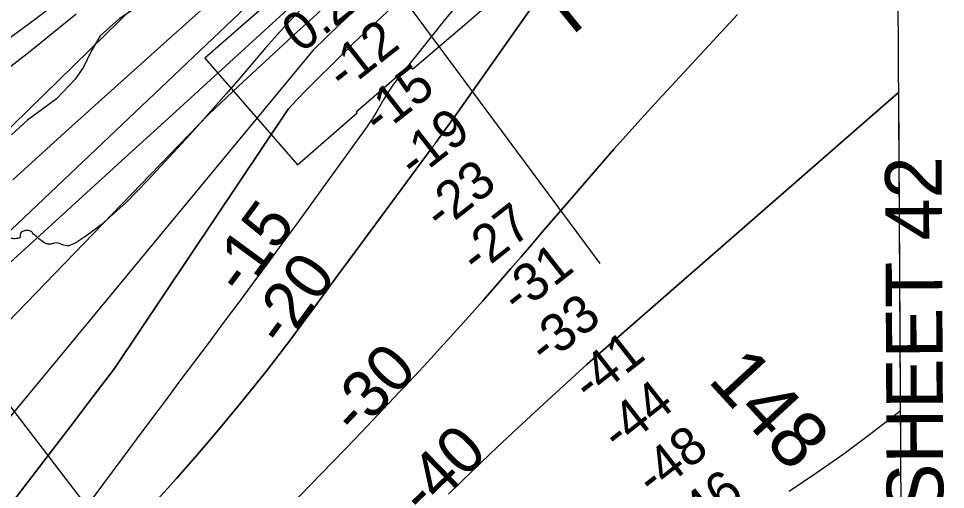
# Model space of a CAD drawing. Extents: x 3445503 to 3483459, y 540493 to 566012.
# Drawn here: x 3479688 to 3481324, y 556431 to 557262 of the extents above; entities that cross this region are included whole.
import ezdxf

# ---------------------------------------------------------------- set-up
doc = ezdxf.new("R2010")
doc.units = 0
for name, color, linetype in [('V-ANNO-TEXT', 7, 'Continuous'), ('V-GRID-FRAM', 7, 'Continuous'), ('V-LEVE-TOET', 7, 'Continuous'), ('V-RIVR-EDGE', 7, 'Continuous'), ('V-RIVR-IDEN', 7, 'Continuous'), ('V-RIVR-RANG', 7, 'Continuous'), ('V-RRAP-RVMT', 7, 'Continuous'), ('V-RRAP-RVMT-IDEN', 7, 'Continuous'), ('V-SITE-VEGE', 7, 'Continuous'), ('V-TOPO-DPTH', 7, 'Continuous'), ('V-TOPO-MAJR', 7, 'Continuous'), ('V-TOPO-MINR', 7, 'Continuous'), ('V-TOPO-MINR-IDEN', 7, 'Continuous'), ('V-TOPO-WATR', 7, 'Continuous')]:
    doc.layers.add(name, color=color, linetype=linetype)

msp = doc.modelspace()

# ---------------------------------------------------------------- linework, layer by layer
at = {"layer": 'V-GRID-FRAM'}
msp.add_lwpolyline([(3449565.1, 564068.2), (3481202, 564229.3), (3481302.5, 546046.4), (3449649.7, 545885.3), (3449565.1, 564068.2)], dxfattribs=at)
at = {"layer": 'V-LEVE-TOET'}
msp.add_lwpolyline([(3479666.6, 557224), (3479706.4, 557253.3), (3479761, 557294.3), (3479819.7, 557340), (3479898.8, 557400.7), (3479995.3, 557475.8), (3480045, 557519.5), (3480098.9, 557566), (3480117.8, 557581.7), (3480173.8, 557622.6), (3480245.1, 557680), (3480303.6, 557727), (3480326.8, 557745.9)], dxfattribs=at)
at = {"layer": 'V-RIVR-EDGE'}
for p, q in [((3480202.4, 557295.9), (3480160.4, 557250.8)), ((3480160.4, 557250.8), (3480124.6, 557211.2)), ((3480124.6, 557211.2), (3480078.6, 557156.6)), ((3480078.6, 557156.6), (3480054.5, 557129.2)), ((3480054.5, 557129.2), (3479990.1, 557056.8)), ((3479990.1, 557056.8), (3479916.2, 556976.5)), ((3479916.2, 556976.5), (3479877.5, 556937.5)), ((3479877.5, 556937.5), (3479833.8, 556897.9)), ((3479833.8, 556897.9), (3479808.6, 556879)), ((3479808.6, 556879), (3479788.7, 556866.2)), ((3479772.7, 556861), (3479765.2, 556862.5)), ((3479776.8, 556861), (3479772.7, 556861)), ((3479788.7, 556866.2), (3479776.8, 556861))]:
    msp.add_line(p, q, dxfattribs=at)
for points in [[(3479727.6, 556870.1), (3479712.7, 556883.5), (3479709, 556886.9), (3479702.3, 556888), (3479696.7, 556886.9), (3479691.1, 556882.5), (3479690, 556875), (3479686.6, 556873.9), (3479683.3, 556873.5), (3479675.5, 556873.6), (3479664.7, 556875.1), (3479658.7, 556877.7), (3479651.7, 556884), (3479646.8, 556888.9), (3479642, 556890.4), (3479640.1, 556890), (3479634.2, 556887.4), (3479625.9, 556878.1), (3479620.7, 556869.6), (3479611.7, 556852.8), (3479606.1, 556843.6), (3479597.5, 556837.2), (3479589.3, 556836.1), (3479584.5, 556835.8), (3479581.1, 556835.8), (3479578.9, 556834.7), (3479572.2, 556828.7), (3479562.8, 556812.7), (3479544.5, 556784.1), (3479540.8, 556780.4), (3479538.9, 556780.4), (3479537.8, 556778.2), (3479537.8, 556775.6), (3479538.5, 556771.1), (3479538.1, 556768.9), (3479535.5, 556766.3), (3479531.1, 556763.3), (3479524.7, 556758.8), (3479524, 556757.3), (3479525.1, 556755.1), (3479526.9, 556752.5), (3479530.3, 556751.4), (3479535.1, 556751.4), (3479537, 556749.1), (3479535.9, 556747.6), (3479534, 556744.7), (3479534, 556742.4), (3479528.8, 556740.2), (3479525, 556740.6), (3479522.8, 556738.7), (3479520.5, 556733.9), (3479518.7, 556728.7), (3479514.6, 556722.7), (3479508.6, 556718.3), (3479494.8, 556711.2), (3479487, 556707.9), (3479482.9, 556703.1), (3479473.1, 556690.8), (3479463.4, 556675.5), (3479453.7, 556659.2), (3479442.8, 556637.6), (3479441, 556629), (3479437.6, 556619), (3479436.4, 556603.7), (3479437.9, 556588.8), (3479443.4, 556575.4), (3479449, 556564.6), (3479452.8, 556560.2)], [(3479765.2, 556862.5), (3479754.4, 556865.9), (3479749.6, 556865.2), (3479743.2, 556863.7), (3479737.3, 556864.5), (3479727.6, 556870.1)]]:
    msp.add_spline(points, degree=3, dxfattribs=at)
at = {"layer": 'V-RIVR-RANG'}
for p, q in [((3480118.4, 557632.9), (3480714.1, 556829.7)), ((3479327.1, 557026.8), (3480058.7, 556075.5))]:
    msp.add_line(p, q, dxfattribs=at)
at = {"layer": 'V-RRAP-RVMT'}
for p, q in [((3480482.6, 557257.4), (3480588.9, 557350)), ((3480122.3, 557283.8), (3480016.8, 557192.1)), ((3480383.5, 557172.5), (3480482.6, 557257.4)), ((3480016.8, 557192.1), (3480180, 557004)), ((3480284, 557097.5), (3480377.7, 557178.9)), ((3480377.7, 557178.9), (3480383.5, 557172.5)), ((3480285.7, 557095.9), (3480284, 557097.5)), ((3480180, 557004), (3480285.7, 557095.9))]:
    msp.add_line(p, q, dxfattribs=at)
at = {"layer": 'V-SITE-VEGE'}
for p, q in [((3479897.7, 557283), (3479865.5, 557261.8)), ((3479708.2, 557204.5), (3479789.7, 557270.4)), ((3479865.5, 557261.8), (3479831.7, 557231.6)), ((3479831.7, 557231.6), (3479816.1, 557204.6)), ((3479625.3, 557140.8), (3479708.2, 557204.5)), ((3479816.1, 557204.6), (3479802.5, 557176.3)), ((3479802.5, 557176.3), (3479787.6, 557154.9)), ((3479787.6, 557154.9), (3479754.5, 557120.5)), ((3479754.5, 557120.5), (3479703.3, 557082.8)), ((3479703.3, 557082.8), (3479675.1, 557056.7))]:
    msp.add_line(p, q, dxfattribs=at)
at = {"layer": 'V-TOPO-DPTH'}
for points in [[(3481235.8, 558116.5), (3481094.1, 558007.9), (3481067.4, 557987.2), (3481040.9, 557966.2), (3481014.7, 557945), (3480988.6, 557923.5), (3480569, 557574.7), (3480511.8, 557526.8), (3480454.9, 557478.7), (3480398.2, 557430.2), (3480341.8, 557381.5), (3480233.9, 557287.6), (3480231.6, 557285.6), (3480229.4, 557283.6), (3480227.1, 557281.6), (3480224.9, 557279.6), (3480207.1, 557263.5), (3480195.9, 557253.4), (3480184.9, 557243.3), (3480173.8, 557233.2), (3480162.8, 557223), (3480076.4, 557142.7), (3480022.4, 557092.2), (3479515.1, 556567.6)], [(3479515.1, 556567.6), (3480022.4, 557092.2), (3480076.4, 557142.7), (3480162.8, 557223), (3480173.8, 557233.2), (3480184.9, 557243.3), (3480195.9, 557253.4), (3480207.1, 557263.5), (3480224.9, 557279.6), (3480227.1, 557281.6), (3480229.4, 557283.6), (3480231.6, 557285.6), (3480233.9, 557287.6), (3480341.8, 557381.5), (3480398.2, 557430.2), (3480454.9, 557478.7), (3480511.8, 557526.8), (3480569, 557574.7), (3480988.6, 557923.5), (3481014.7, 557945), (3481040.9, 557966.2), (3481067.4, 557987.2), (3481094.1, 558007.9), (3481235.8, 558116.5)], [(3479635.3, 556354.7), (3479788.3, 556553.8), (3479811.3, 556583.9), (3479834.2, 556614.1), (3479857, 556644.5), (3480164, 557102.4), (3480179.1, 557118.8), (3480194.7, 557134.8), (3480262.7, 557202.1), (3480271.3, 557210.6), (3480280, 557219), (3480288.7, 557227.3), (3480297.5, 557235.5), (3480671, 557582.7)], [(3479635.3, 556354.7), (3479788.3, 556553.8), (3479811.3, 556583.9), (3479834.2, 556614.1), (3479857, 556644.5), (3480164, 557102.4), (3480179.1, 557118.8), (3480194.7, 557134.8), (3480262.7, 557202.1), (3480271.3, 557210.6), (3480280, 557219), (3480288.7, 557227.3), (3480297.5, 557235.5), (3480671, 557582.7)], [(3480629.1, 557333), (3480456.1, 557087.1), (3480451.6, 557080.8), (3480447.2, 557074.5), (3480442.7, 557068.3), (3480438.2, 557062), (3480433.2, 557055), (3480431.2, 557052.3), (3480429.2, 557049.5), (3480427.2, 557046.7), (3480425.2, 557044), (3480424.2, 557042.7), (3480422.7, 557040.6), (3480421.1, 557038.5), (3480419.6, 557036.4), (3480418, 557034.3), (3480272, 556836.9), (3480251.3, 556808.9), (3480230.7, 556780.8), (3480210.2, 556752.8), (3480189.7, 556724.6), (3480169, 556696.7), (3480148, 556668.9), (3480126.6, 556641.5), (3480104.9, 556614.3), (3480077, 556579.9), (3480040.8, 556536), (3480004, 556492.5), (3479966.5, 556449.7), (3479928.4, 556407.4)], [(3479928.4, 556407.4), (3479966.5, 556449.7), (3480004, 556492.5), (3480040.8, 556536), (3480077, 556579.9), (3480104.9, 556614.3), (3480126.6, 556641.5), (3480148, 556668.9), (3480169, 556696.7), (3480189.7, 556724.6), (3480210.2, 556752.8), (3480230.7, 556780.8), (3480251.3, 556808.9), (3480272, 556836.9), (3480418, 557034.3), (3480419.6, 557036.4), (3480421.1, 557038.5), (3480422.7, 557040.6), (3480424.2, 557042.7), (3480425.2, 557044), (3480427.2, 557046.7), (3480429.2, 557049.5), (3480431.2, 557052.3), (3480433.2, 557055), (3480438.2, 557062), (3480442.7, 557068.3), (3480447.2, 557074.5), (3480451.6, 557080.8), (3480456.1, 557087.1), (3480629.1, 557333)], [(3480100.3, 557293), (3479663.8, 556878.7)], [(3480957.3, 557269.3), (3480913.5, 557222), (3480869.7, 557174.7), (3480825.9, 557127.4), (3480823.7, 557124.9), (3480781.3, 557078.5), (3480739.4, 557031.8), (3480697.9, 556984.6), (3480656.8, 556937), (3480611.2, 556883.6), (3480593.2, 556862.6), (3480575.1, 556841.6), (3480557, 556820.7), (3480538.8, 556799.8), (3480507.3, 556763.8), (3480473.1, 556725.2), (3480438.6, 556686.9), (3480403.7, 556648.9), (3480368.4, 556611.2), (3480361, 556603.4), (3480321.8, 556562.1), (3480282.5, 556520.9), (3480243, 556479.8), (3480203.4, 556438.9), (3480128.2, 556361.5)], [(3480128.2, 556361.5), (3480203.4, 556438.9), (3480243, 556479.8), (3480282.5, 556520.9), (3480321.8, 556562.1), (3480361, 556603.4), (3480368.4, 556611.2), (3480403.7, 556648.9), (3480438.6, 556686.9), (3480473.1, 556725.2), (3480507.3, 556763.8), (3480538.8, 556799.8), (3480557, 556820.7), (3480575.1, 556841.6), (3480593.2, 556862.6), (3480611.2, 556883.6), (3480656.8, 556937), (3480697.9, 556984.6), (3480739.4, 557031.8), (3480781.3, 557078.5), (3480823.7, 557124.9), (3480825.9, 557127.4), (3480869.7, 557174.7), (3480913.5, 557222), (3480957.3, 557269.3)], [(3481241.2, 557131.5), (3480729.5, 556685.1), (3480720, 556676.8), (3480710.6, 556668.5), (3480701.2, 556660.1), (3480691.9, 556651.7), (3480621.5, 556587.6), (3480577.2, 556546.8), (3480533.3, 556505.7), (3480489.8, 556464.1), (3480446.6, 556422.1)], [(3480446.6, 556422.1), (3480489.8, 556464.1), (3480533.3, 556505.7), (3480577.2, 556546.8), (3480621.5, 556587.6), (3480691.9, 556651.7), (3480701.2, 556660.1), (3480710.6, 556668.5), (3480720, 556676.8), (3480729.5, 556685.1), (3481241.2, 557131.5), (3481253.5, 554907.6)]]:
    msp.add_lwpolyline(points, dxfattribs=at)
at = {"layer": 'V-TOPO-MAJR'}
msp.add_lwpolyline([(3481244.4, 556569.1), (3481239.1, 556564.9), (3481192.5, 556528.9), (3481145.3, 556493.8), (3481097.2, 556460), (3481048.4, 556427.1)], dxfattribs=at)
at = {"layer": 'V-TOPO-MINR'}
for points in [[(3481234.6, 558341.5), (3481153.3, 558287.7), (3480973.1, 558168.3), (3480942.5, 558147.7), (3480912.2, 558126.8), (3480882.3, 558105.4), (3480852.5, 558083.7), (3480082.9, 557470.9), (3479379.5, 556782.6)], [(3481235.1, 558241.5), (3481033.7, 558093.9), (3481003.8, 558071.9), (3480974, 558049.8), (3480944.3, 558027.5), (3480914.6, 558005.2), (3480179.3, 557424.5), (3480160.9, 557409.6), (3480142.7, 557394.5), (3480124.7, 557379), (3480106.9, 557363.4), (3479955.8, 557228.6), (3479862.8, 557145.2), (3479770.1, 557061.4), (3479677.9, 556977.1)], [(3481235.3, 558202.6), (3481175.9, 558158.1), (3481027, 558045.7), (3481011.5, 558034), (3480996.2, 558022.1), (3480214.4, 557395), (3480207, 557389), (3480199.6, 557383.1), (3480192.3, 557377.1), (3480185, 557371.1), (3480171.7, 557360.2), (3480169.7, 557358.5), (3480169, 557357.9), (3480163.2, 557352.7), (3480159.7, 557349.6), (3480156.2, 557346.3), (3480152.8, 557343.1), (3480149.3, 557339.8), (3480137.6, 557328.6), (3480128.3, 557319.7), (3480119, 557310.8), (3480109.6, 557301.9), (3480100.3, 557293), (3479663.8, 556878.7)], [(3481235.5, 558167.5), (3481190.4, 558134.7), (3481160.5, 558112.9), (3481130.7, 558090.9), (3481101, 558068.7), (3481071.5, 558046.5), (3481022.4, 558009.3), (3481017.4, 558005.5), (3481012.5, 558001.7), (3481007.7, 557997.8), (3480239.7, 557347), (3480221.9, 557331.5), (3480204.2, 557315.8), (3480186.6, 557300.1), (3480169.1, 557284.2), (3480040.1, 557166.5), (3479958.2, 557091.7), (3479876.3, 557016.9), (3479794.3, 556942.2), (3479712.2, 556867.5), (3479459, 556637)], [(3481236, 558088.6), (3481090, 557975.4), (3481072.7, 557961.8), (3481055.5, 557948), (3481038.5, 557934), (3481021.7, 557919.9), (3480648.1, 557602.7), (3480581.4, 557545.5), (3480515, 557487.7), (3480449.3, 557429.3), (3480384.1, 557370.5), (3480302.8, 557296.4), (3480278.6, 557274.1), (3480254.5, 557251.5), (3480230.7, 557228.8), (3480207.1, 557205.8), (3479572.5, 556438.5)], [(3480671, 557582.7), (3480297.5, 557235.5), (3480288.7, 557227.3), (3480280, 557219), (3480271.3, 557210.6), (3480262.7, 557202.1), (3480194.7, 557134.8), (3480179.1, 557118.8), (3480164, 557102.4), (3479857, 556644.5), (3479834.2, 556614.1), (3479811.3, 556583.9), (3479788.3, 556553.8), (3479635.3, 556354.7)], [(3480629.1, 557333), (3480456.1, 557087.1), (3480451.6, 557080.8), (3480447.2, 557074.5), (3480442.7, 557068.3), (3480438.2, 557062), (3480433.2, 557055), (3480431.2, 557052.3), (3480429.2, 557049.5), (3480427.2, 557046.7), (3480425.2, 557044), (3480424.2, 557042.7), (3480422.7, 557040.6), (3480421.1, 557038.5), (3480419.6, 557036.4), (3480418, 557034.3), (3480272, 556836.9), (3480251.3, 556808.9), (3480230.7, 556780.8), (3480210.2, 556752.8), (3480189.7, 556724.6), (3480169, 556696.7), (3480148, 556668.9), (3480126.6, 556641.5), (3480104.9, 556614.3), (3480077, 556579.9), (3480040.8, 556536), (3480004, 556492.5), (3479966.5, 556449.7), (3479928.4, 556407.4)], [(3480488, 557318.4), (3480439.1, 557258.9), (3480356.4, 557154.7), (3480350, 557146.3), (3480343.9, 557137.6), (3480338.1, 557128.7), (3480332.7, 557119.7), (3480321.5, 557100.2), (3480319.3, 557096.4), (3480317, 557092.6), (3480314.7, 557088.9), (3480312.4, 557085.2), (3480309.9, 557081.5), (3480307.5, 557077.9), (3480305, 557074.3), (3480302.4, 557070.7), (3480178.3, 556899.3), (3480152.9, 556864.4), (3480127.4, 556829.5), (3480101.7, 556794.8), (3480075.9, 556760.1), (3480075.5, 556759.6), (3480049.8, 556725.2), (3480024.1, 556690.9), (3479998.4, 556656.5), (3479972.7, 556622.2), (3479947, 556587.9), (3479921.3, 556553.5), (3479895.7, 556519.1), (3479870.2, 556484.7), (3479732.1, 556298.5)], [(3480957.3, 557269.3), (3480913.5, 557222), (3480869.7, 557174.7), (3480825.9, 557127.4), (3480823.7, 557124.9), (3480781.3, 557078.5), (3480739.4, 557031.8), (3480697.9, 556984.6), (3480656.8, 556937), (3480611.2, 556883.6), (3480593.2, 556862.6), (3480575.1, 556841.6), (3480557, 556820.7), (3480538.8, 556799.8), (3480507.3, 556763.8), (3480473.1, 556725.2), (3480438.6, 556686.9), (3480403.7, 556648.9), (3480368.4, 556611.2), (3480361, 556603.4), (3480321.8, 556562.1), (3480282.5, 556520.9), (3480243, 556479.8), (3480203.4, 556438.9), (3480128.2, 556361.5)], [(3481241.2, 557131.5), (3480729.5, 556685.1), (3480720, 556676.8), (3480710.6, 556668.5), (3480701.2, 556660.1), (3480691.9, 556651.7), (3480621.5, 556587.6), (3480577.2, 556546.8), (3480533.3, 556505.7), (3480489.8, 556464.1), (3480446.6, 556422.1)]]:
    msp.add_lwpolyline(points, dxfattribs=at)
at = {"layer": 'V-TOPO-WATR'}
msp.add_lwpolyline([(3481235.8, 558116.5), (3481094.1, 558007.9), (3481067.4, 557987.2), (3481040.9, 557966.2), (3481014.7, 557945), (3480988.6, 557923.5), (3480569, 557574.7), (3480511.8, 557526.8), (3480454.9, 557478.7), (3480398.2, 557430.2), (3480341.8, 557381.5), (3480233.9, 557287.6), (3480231.6, 557285.6), (3480229.4, 557283.6), (3480227.1, 557281.6), (3480224.9, 557279.6), (3480207.1, 557263.5), (3480195.9, 557253.4), (3480184.9, 557243.3), (3480173.8, 557233.2), (3480162.8, 557223), (3480076.4, 557142.7), (3480022.4, 557092.2), (3479515.1, 556567.6)], dxfattribs=at)

# ---------------------------------------------------------------- texts
at = {"layer": 'V-ANNO-TEXT'}
msp.add_text('JOINS SHEET 42', height=100, rotation=90.2917, dxfattribs=at).set_placement((3481322.9, 555956.4))
at = {"layer": 'V-RIVR-IDEN'}
msp.add_text('148', height=100, rotation=312.6008, dxfattribs=at).set_placement((3480902.7, 556622.5))
at = {"layer": 'V-RIVR-RANG'}
for s, p in [('0.2', (3480186.6, 557199.7)), ('-12', (3480262.5, 557132.2)), ('-15', (3480325, 557054.1)), ('-19', (3480388, 556976.5)), ('-23', (3480433.7, 556885.2)), ('-27', (3480497.6, 556808.2)), ('-31', (3480570, 556737.9)), ('-33', (3480618.1, 556648.6)), ('-41', (3480696.1, 556582.7)), ('-44', (3480747, 556495.4)), ('-48', (3480808, 556416.2)), ('-46', (3480870, 556337.8))]:
    msp.add_text(s, height=67, rotation=38.1794, dxfattribs=at).set_placement(p)
at = {"layer": 'V-RRAP-RVMT-IDEN'}
msp.add_text('REVET', height=100, rotation=38.9717, dxfattribs=at).set_placement((3480664.3, 557231))
at = {"layer": 'V-TOPO-MINR-IDEN'}
for s, rotation, p in [('-15', 53.7895, (3480084, 556770.3)), ('-20', 53.8007, (3480155.9, 556678.7)), ('-30', 46.4862, (3480284.3, 556522.6)), ('-40', 44.1946, (3480403.7, 556380.4))]:
    msp.add_text(s, height=83, rotation=rotation, dxfattribs=at).set_placement(p)

doc.saveas('drawing.dxf')
